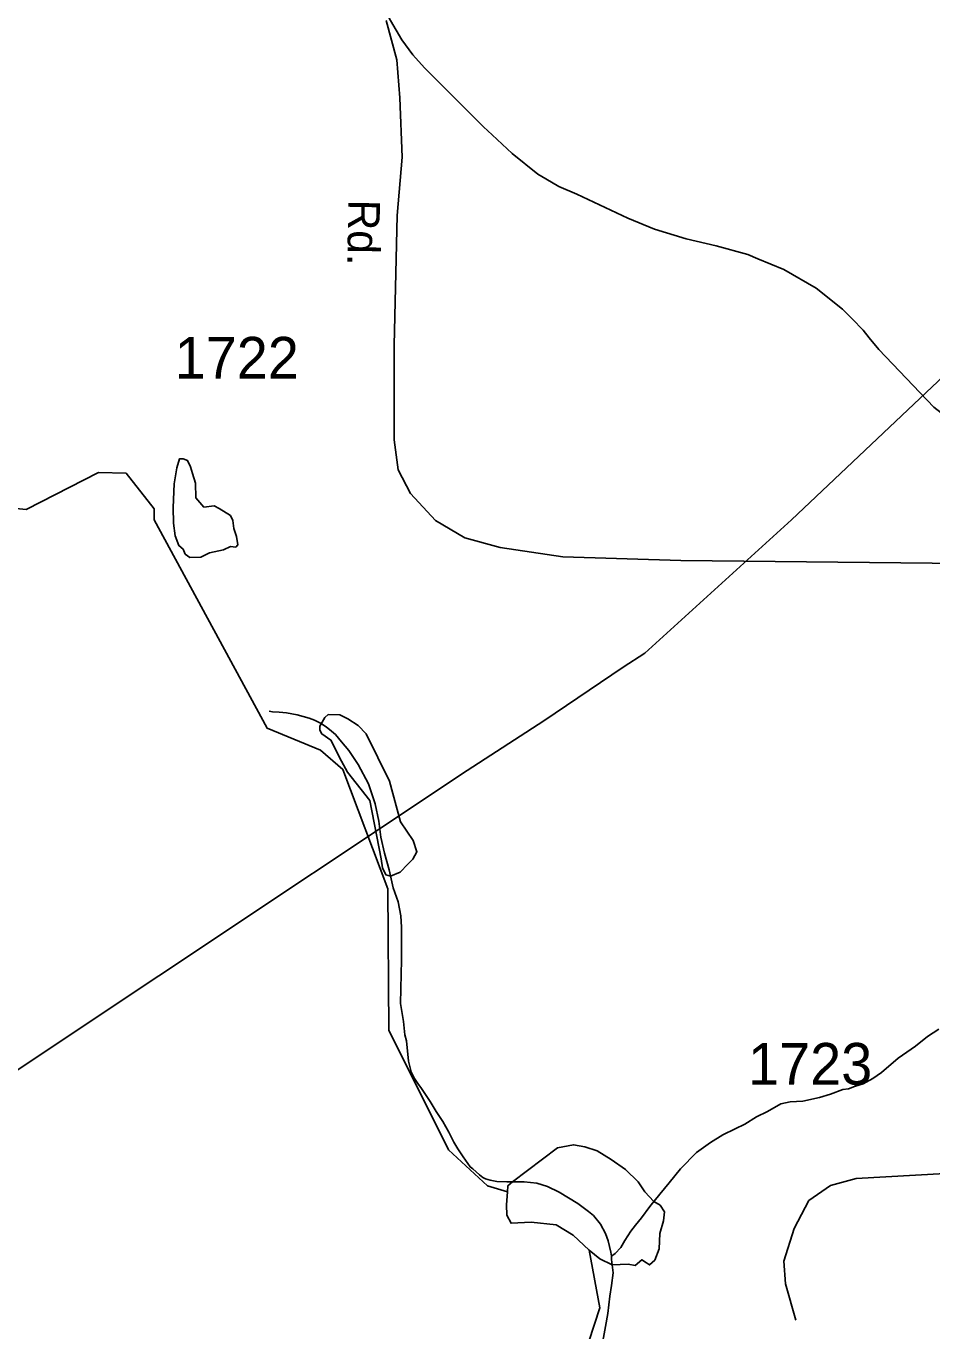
# Model space of a CAD drawing. Extents: x 2126262 to 2293712, y 749403 to 919119.
# Drawn here: x 2197330 to 2200040, y 790975 to 794878 of the extents above; entities that cross this region are included whole.
import ezdxf

# ---------------------------------------------------------------- set-up
doc = ezdxf.new("R2010")
doc.units = 0
for name, color, linetype in [('Exist Hydrographic Creek Single Shore', 7, 'Continuous'), ('Exist Hydrographic Misc Water Feature', 7, 'Continuous'), ('Exist Hydrographic Pond Under 1500 Sq Ft', 7, 'Continuous'), ('Exist Road Secondary Type 41 Attributed', 7, 'Continuous'), ('Exist Road Secondary Type 51 Attributed', 7, 'Continuous'), ('Exist Road Secondary Type 51 Label', 7, 'Continuous'), ('Exist Road Secondary Type 51 Number Label', 7, 'Continuous'), ('Exist Utilities Electrical Transmission Line', 7, 'Continuous')]:
    doc.layers.add(name, color=color, linetype=linetype)

msp = doc.modelspace()

# ---------------------------------------------------------------- linework, layer by layer
at = {"layer": 'Exist Hydrographic Creek Single Shore'}
for points in [[(2198770.2, 791391.5), (2198710.3, 791409.1), (2198593.4, 791516.5), (2198415.4, 791874.4), (2198412.3, 792297.7), (2198277.4, 792654.8), (2198210.4, 792711.9), (2198051.4, 792777.5), (2197713.3, 793401.2), (2197713.3, 793434), (2197629.4, 793540.7), (2197546.4, 793542.4), (2197330.5, 793432), (2197238.4, 793440.5)], [(2200342.2, 789105.6), (2200340.4, 789377.8), (2200264.3, 789595.9), (2200011.3, 789975.1), (2199777.3, 790065.2), (2199560.4, 790115.5), (2199219.4, 790122.6), (2199135.3, 790196.5), (2198998.3, 790668.4), (2199013.3, 790943.7), (2199046.3, 791044.6), (2199014.9, 791216.2)]]:
    msp.add_lwpolyline(points, dxfattribs=at)
at = {"layer": 'Exist Hydrographic Misc Water Feature'}
for points in [[(2198407.3, 794919.2), (2198420.2, 794894.9), (2198454.2, 794836.5)], [(2198454.2, 794836.5), (2198487.4, 794791.4), (2198522.1, 794753)], [(2198454.2, 794836.5), (2198487.4, 794791.4), (2198522.1, 794753)], [(2198522.1, 794753), (2198698.2, 794576.9), (2198724.5, 794552.5)], [(2198522.1, 794753), (2198698.2, 794576.9), (2198724.5, 794552.5)], [(2198724.5, 794552.5), (2198783.9, 794497.1), (2198861, 794434.7), (2198885, 794420.9)], [(2198724.5, 794552.5), (2198783.9, 794497.1), (2198861, 794434.7), (2198885, 794420.9)], [(2198885, 794420.9), (2198924.2, 794398.3), (2198978.1, 794374.8), (2199130.3, 794303.2), (2199210.3, 794270.4), (2199305.4, 794241.9), (2199395.2, 794220.6)], [(2198885, 794420.9), (2198924.2, 794398.3), (2198978.1, 794374.8), (2199130.3, 794303.2), (2199210.3, 794270.4), (2199305.4, 794241.9), (2199395.2, 794220.6)], [(2199395.2, 794220.6), (2199489.1, 794194.2), (2199519.9, 794181.7)], [(2199395.2, 794220.6), (2199489.1, 794194.2), (2199519.9, 794181.7)], [(2199519.9, 794181.7), (2199597.4, 794150.3), (2199694.2, 794093.5), (2199773.1, 794031.2), (2199801.4, 794001.9)], [(2199519.9, 794181.7), (2199597.4, 794150.3), (2199694.2, 794093.5), (2199773.1, 794031.2), (2199801.4, 794001.9)], [(2199801.4, 794001.9), (2199834.2, 793968.2), (2199852.5, 793945.6)], [(2199801.4, 794001.9), (2199834.2, 793968.2), (2199852.5, 793945.6)], [(2199852.5, 793945.6), (2199881.2, 793910.2), (2200046.2, 793737.6), (2200273, 793563.4)], [(2199852.5, 793945.6), (2199881.2, 793910.2), (2200046.2, 793737.6), (2200273, 793563.4)], [(2198056.8, 792829.3), (2198067.1, 792827.3), (2198087.2, 792825.5), (2198108.9, 792823.8), (2198141.1, 792817.7), (2198177.4, 792808.2), (2198193.4, 792802.1), (2198212.9, 792792.3), (2198229.3, 792780.5), (2198237.5, 792774.4), (2198255.3, 792758.7), (2198273.4, 792736.9), (2198295.7, 792710.8), (2198323.8, 792669.2), (2198354.6, 792611.5), (2198374.7, 792551.6), (2198385.1, 792499.7), (2198391.7, 792451.7), (2198401.9, 792403.9), (2198416.1, 792353.9), (2198428.4, 792300.1), (2198443.2, 792258.1), (2198451.1, 792216.3), (2198453.4, 792182.3), (2198453.6, 792134.4), (2198453.6, 792084.1), (2198452.2, 792042.1), (2198450.9, 791998.1), (2198450.7, 791954.3), (2198459.1, 791900.3), (2198463.7, 791860.3), (2198468, 791842.6), (2198474.1, 791782.4), (2198482.3, 791750.3), (2198492.2, 791730.6), (2198502.6, 791714.8), (2198512.7, 791700.7), (2198522.9, 791685), (2198538.9, 791661.1), (2198557.2, 791631.1), (2198577.3, 791601.3), (2198595.3, 791569.4), (2198609.4, 791539.6), (2198622, 791519.5), (2198638, 791495.6), (2198652.1, 791476), (2198658.5, 791465.7), (2198666.5, 791460), (2198686.3, 791442), (2198696.4, 791434), (2198704.4, 791430.4), (2198718.1, 791426.2), (2198738.4, 791422.4), (2198768.2, 791420.7), (2198820.4, 791421), (2198858.6, 791417.2), (2198890.6, 791407.5), (2198924.6, 791389.8), (2198981, 791356.1), (2199013.2, 791332.2), (2199027.3, 791320.3), (2199048.9, 791294.8), (2199063.4, 791266.6), (2199071.6, 791244.7), (2199080, 791210.9), (2199081.9, 791198.9)], [(2200060.8, 791877.4), (2200027, 791855.3), (2199991.3, 791827), (2199939.4, 791790.7), (2199889.8, 791748.2), (2199863.8, 791730.2), (2199834.4, 791714), (2199808.4, 791705.8), (2199790.3, 791699.6), (2199774.3, 791697.5), (2199736.6, 791683.3), (2199704.4, 791673.2), (2199654.6, 791662.5), (2199616.5, 791660.5), (2199588.6, 791654.2), (2199548.8, 791631.8), (2199515, 791615.8), (2199480.7, 791593.4), (2199451.2, 791579.2), (2199414.9, 791561.2), (2199377.4, 791538.9), (2199335.7, 791508.6), (2199288.2, 791460.2), (2199254.3, 791417.9), (2199226.7, 791384), (2199196.7, 791347.5), (2199171.1, 791313.6), (2199153.5, 791291.5), (2199139.3, 791273.4), (2199121.9, 791245.2), (2199109.6, 791225.1), (2199092.1, 791207.1), (2199081.9, 791198.9)], [(2199081.9, 791198.9), (2199081.9, 791188.7), (2199086.2, 791148.8), (2199082.1, 791110.8), (2199076.4, 791078.8), (2199071, 791026.9), (2199063.4, 790988.7), (2199055.6, 790944.8), (2199047.8, 790904.6), (2199040.3, 790866.9), (2199036.4, 790828.5), (2199040.7, 790800.6), (2199042.7, 790774.8), (2199045.4, 790736.7), (2199053.2, 790684.8), (2199059.9, 790642.8), (2199066.3, 790587.1), (2199072.3, 790539.1), (2199095, 790481.3), (2199109.2, 790441.4), (2199121.5, 790397.4), (2199129.5, 790361.7)]]:
    msp.add_lwpolyline(points, dxfattribs=at)
at = {"layer": 'Exist Hydrographic Pond Under 1500 Sq Ft'}
for points in [[(2197879.2, 793301.9), (2197920.8, 793311.4), (2197941.1, 793321), (2197957.1, 793318.9), (2197963.5, 793326.4), (2197959.2, 793350.9), (2197951.7, 793375.4), (2197948.5, 793398.9), (2197941.1, 793413.9), (2197908, 793435.2), (2197893.1, 793442.7), (2197862.2, 793439.2), (2197837.6, 793467.2), (2197836.6, 793510.9), (2197828.1, 793539.7), (2197821.7, 793560), (2197813.1, 793578.2), (2197800.3, 793583.5), (2197788.6, 793583.5), (2197781.1, 793556.8), (2197772.6, 793508.8), (2197770.4, 793438.4), (2197771.5, 793391.5), (2197775.8, 793353), (2197786.5, 793324.2), (2197799.5, 793313.7), (2197805.7, 793298.6), (2197819.5, 793288), (2197852.6, 793289), (2197879.2, 793301.9)], [(2198420.2, 792335.7), (2198449.2, 792346.9), (2198471.8, 792370.8), (2198486.8, 792385.8), (2198499.3, 792408.4), (2198488.1, 792442.3), (2198450.4, 792497.5), (2198417.8, 792619.2), (2198347.6, 792761), (2198323.8, 792786.1), (2198292.4, 792806.1), (2198268.6, 792817.4), (2198233.5, 792818.7), (2198223.5, 792809.9), (2198215.9, 792796.1), (2198208.4, 792783.6), (2198208.8, 792772.4), (2198214.9, 792760.7), (2198242.3, 792742.2), (2198273.6, 792679.4), (2198291.2, 792646.8), (2198358.9, 792561.5), (2198392.8, 792387.1), (2198396.5, 792360.7), (2198406.5, 792339.4), (2198420.2, 792335.7)], [(2198785.3, 791420.8), (2198771.9, 791409.2), (2198770.2, 791391.5), (2198767.3, 791352.4), (2198768.9, 791321.7), (2198781.2, 791297.1), (2198841, 791300.2), (2198916.2, 791292.5), (2198966.8, 791261.8), (2199014.9, 791216.2), (2199046.7, 791191.2), (2199083.6, 791172.6), (2199131.1, 791174.3), (2199152.5, 791171.2), (2199172.5, 791188.1), (2199186.3, 791178.9), (2199195.5, 791172.7), (2199210.9, 791186.5), (2199224.7, 791220.3), (2199226.2, 791266.4), (2199236.9, 791304.8), (2199240, 791330.9), (2199227.7, 791350.9), (2199208.5, 791361.9), (2199181.7, 791390.8), (2199161.7, 791421.5), (2199123.4, 791458.3), (2199080.4, 791487.5), (2199039, 791513.6), (2199002.1, 791525.9), (2198968.4, 791532.1), (2198920, 791522.4), (2198785.3, 791420.8)]]:
    msp.add_lwpolyline(points, dxfattribs=at)
at = {"layer": 'Exist Road Secondary Type 41 Attributed'}
msp.add_lwpolyline([(2202269.6, 791750.1), (2202184.6, 791727.4), (2201643.1, 791666), (2201394.7, 791643.6), (2201291.4, 791621.3), (2201135.1, 791576.6), (2200941.4, 791498.4), (2200821.4, 791473.3), (2200681.8, 791450.9), (2200168.3, 791450.9), (2199813.8, 791431.4), (2199736.6, 791409.7), (2199672.4, 791365), (2199627.8, 791281.2), (2199597.1, 791183.4), (2199602.7, 791116.4), (2199633.4, 791007.4)], dxfattribs=at)
at = {"layer": 'Exist Road Secondary Type 51 Attributed'}
msp.add_lwpolyline([(2198407.4, 794894.1), (2198439.5, 794776.8), (2198447.8, 794663.6), (2198455.5, 794485.6), (2198440.2, 794311), (2198431.1, 793923.4), (2198431.8, 793640.5), (2198443, 793551.1), (2198480.6, 793479.9), (2198554.6, 793398.9), (2198642.5, 793347.2), (2198748.6, 793317.9), (2198936.3, 793290.7), (2199289.4, 793279.5), (2200323.4, 793268.3)], dxfattribs=at)
at = {"layer": 'Exist Utilities Electrical Transmission Line'}
msp.add_lwpolyline([(2205472.6, 800039.6), (2204953.7, 799526.8), (2204834, 799410.7), (2204766, 799324.5), (2204652.4, 799176.4), (2204439, 798896.1), (2204099.8, 798455.5), (2203319.9, 797434.6), (2202819.3, 796771.8), (2202272.8, 796047.2), (2202045.3, 795748.9), (2201863.9, 795506.5), (2201758, 795412.5), (2201604.3, 795268.3), (2201223.1, 794905.6), (2200620.2, 794344.7), (2200023.3, 793781.9), (2199620.1, 793401.3), (2199181, 793002.6), (2199116.9, 792960.5), (2198879.4, 792800.2), (2198649.6, 792651.8), (2196804, 791422.8)], dxfattribs=at)

# ---------------------------------------------------------------- texts
at = {"layer": 'Exist Road Secondary Type 51 Label'}
msp.add_text('Rd.', height=95, rotation=269.1202, dxfattribs=at).set_placement((2198294.1, 794359.6))
at = {"layer": 'Exist Road Secondary Type 51 Number Label'}
for s, p in [('1722', (2197774.4, 793823.2)), ('1723', (2199490, 791711.4))]:
    msp.add_text(s, height=125, dxfattribs=at).set_placement(p)

doc.saveas('drawing.dxf')
